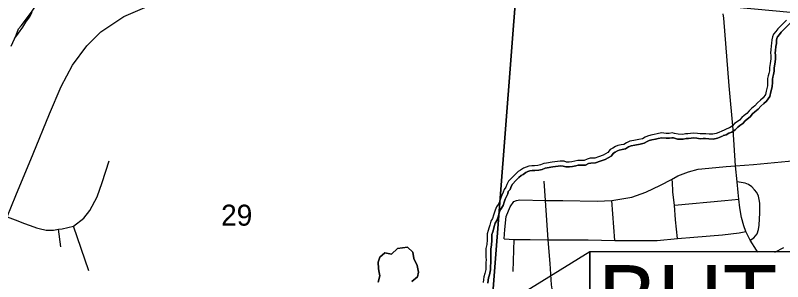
# Model space of a CAD drawing. Extents: x 0 to 34, y 0 to 22.
# Drawn here: x 5.747 to 7.278, y 18.183 to 18.713 of the extents above; entities that cross this region are included whole.
import ezdxf

# ---------------------------------------------------------------- set-up
doc = ezdxf.new("R2010")
doc.units = 0
for name, color, linetype in [('GM_X_City_Street', 7, 'Continuous'), ('GM_X_Corporation', 7, 'Continuous'), ('GM_X_County_Road', 7, 'Continuous'), ('GM_X_Major_River', 7, 'Continuous'), ('GM_X_Minor_Lake', 7, 'Continuous'), ('GM_X_Minor_River', 7, 'Continuous'), ('GM_X_Section_Text', 7, 'Continuous'), ('GM_X_State_Route', 7, 'Continuous'), ('SH_Text', 7, 'Continuous')]:
    doc.layers.add(name, color=color, linetype=linetype)

msp = doc.modelspace()

# ---------------------------------------------------------------- linework, layer by layer
at = {"layer": 'GM_X_City_Street'}
for p, q in [((6.9429, 18.2648), (6.937, 18.344)), ((5.8376, 18.2519), (5.8329, 18.2869)), ((5.8931, 18.2039), (5.8627, 18.293)), ((6.74, 18.2026), (6.7418, 18.2666))]:
    msp.add_line(p, q, dxfattribs=at)
for points in [[(7.1651, 18.4119), (7.1839, 18.4133), (7.2197, 18.416), (7.3591, 18.4293), (7.393, 18.4314), (7.4458, 18.4361), (7.4749, 18.4387), (7.4927, 18.4426), (7.5065, 18.4525), (7.5324, 18.4835), (7.552, 18.5069), (7.5675, 18.5228), (7.5998, 18.5617), (7.6623, 18.6351), (7.7187, 18.6673), (7.7624, 18.6924), (7.7796, 18.7036)], [(5.8031, 18.2862), (5.8085, 18.2851), (5.8228, 18.2854), (5.8329, 18.2869), (5.8399, 18.288), (5.8627, 18.293), (5.8831, 18.309), (5.8957, 18.3246), (5.9099, 18.3515), (5.92, 18.3803), (5.934, 18.4233)], [(6.7415, 18.342), (6.747, 18.3446), (6.7536, 18.3453), (6.8043, 18.3446), (6.8389, 18.3442), (6.9075, 18.3431), (6.937, 18.344), (6.9769, 18.3511), (7.0046, 18.3607), (7.0341, 18.3745), (7.0561, 18.3863), (7.0687, 18.3934), (7.0896, 18.4017), (7.1092, 18.4066), (7.1581, 18.4113), (7.1651, 18.4119)], [(6.8842, 17.9702), (6.8642, 18.0313), (6.8444, 18.0883), (6.8303, 18.1294), (6.8188, 18.1644), (6.8167, 18.1764), (6.8141, 18.2186), (6.8102, 18.2661), (6.8043, 18.3446), (6.802, 18.3827)], [(7.0678, 18.2683), (7.0641, 18.3059), (7.0617, 18.3352), (7.0588, 18.3608), (7.0577, 18.3822), (7.0561, 18.3863)], [(7.2129, 18.2652), (7.2204, 18.2697), (7.2271, 18.2779), (7.2298, 18.2864), (7.2312, 18.2954), (7.2322, 18.3195), (7.2324, 18.3389), (7.2311, 18.3464), (7.2294, 18.3527), (7.2262, 18.3602), (7.2213, 18.3658), (7.2164, 18.3714), (7.2099, 18.3759), (7.2028, 18.379), (7.1871, 18.3813)], [(6.7222, 18.2676), (6.7233, 18.2864), (6.726, 18.3123), (6.7343, 18.3318), (6.7415, 18.342)], [(7.0617, 18.3352), (7.1623, 18.3441), (7.1903, 18.3468)], [(5.7302, 18.3115), (5.7515, 18.3038), (5.7629, 18.2988), (5.7764, 18.2942), (5.7888, 18.2898), (5.7995, 18.2869), (5.8031, 18.2862)], [(6.7222, 18.2676), (6.7418, 18.2666), (6.7737, 18.2667), (6.8102, 18.2661), (6.89, 18.2656), (6.9429, 18.2648), (6.9689, 18.2646), (7.0273, 18.2648), (7.0678, 18.2683), (7.1005, 18.2712), (7.1576, 18.2758), (7.191, 18.2796), (7.2044, 18.2822)]]:
    msp.add_lwpolyline(points, dxfattribs=at)
at = {"layer": 'GM_X_Corporation'}
for points in [[(5.7386, 18.6518), (5.7481, 18.6739), (5.7533, 18.6863), (5.7584, 18.6927), (5.7787, 18.7199), (5.7947, 18.7434), (5.8001, 18.7493), (5.8105, 18.754), (5.8223, 18.758), (5.8345, 18.763), (5.8411, 18.7693), (5.8474, 18.7813), (5.8537, 18.7914), (5.8588, 18.7988), (5.8704, 18.8118), (5.8793, 18.8207), (5.8856, 18.8498), (6.7468, 18.7711), (6.6697, 17.7728), (6.0867, 17.8254), (5.7275, 17.9786)], [(7.7361, 18.0529), (7.7161, 17.6636), (6.6697, 17.7728), (6.7468, 18.7711), (7.7682, 18.6757), (7.7459, 18.2415)]]:
    msp.add_lwpolyline(points, dxfattribs=at)
at = {"layer": 'GM_X_County_Road'}
msp.add_lwpolyline([(5.7302, 18.3115), (5.7474, 18.354), (5.782, 18.437), (5.8148, 18.5169), (5.8385, 18.5715), (5.8605, 18.6142), (5.8893, 18.6526), (5.9172, 18.6802), (5.9634, 18.7111), (6.0575, 18.7524)], dxfattribs=at)
at = {"layer": 'GM_X_Major_River'}
msp.add_lwpolyline([(5.7458, 18.6676), (5.7532, 18.6781), (5.7618, 18.6897), (5.768, 18.6994), (5.7747, 18.71), (5.7802, 18.7197)], dxfattribs=at)
at = {"layer": 'GM_X_Minor_Lake'}
for points in [[(6.5293, 18.2515), (6.5091, 18.2489), (6.4975, 18.2373), (6.4843, 18.2399), (6.4742, 18.2313), (6.4706, 18.2215), (6.4715, 18.2089), (6.4722, 18.2044)], [(6.5381, 18.1825), (6.5493, 18.1922), (6.551, 18.2017), (6.5482, 18.2147), (6.5421, 18.2288), (6.5401, 18.2414), (6.5293, 18.2515)], [(6.4722, 18.2044), (6.4742, 18.1941), (6.4706, 18.1816)]]:
    msp.add_lwpolyline(points, dxfattribs=at)
at = {"layer": 'GM_X_Minor_River'}
for points in [[(7.2857, 18.7039), (7.2679, 18.6861), (7.2641, 18.6812), (7.2595, 18.6755), (7.2573, 18.6702), (7.2561, 18.6648), (7.2558, 18.658), (7.255, 18.6523), (7.2539, 18.6443), (7.2535, 18.6383), (7.2542, 18.6333), (7.2539, 18.6265), (7.2527, 18.617), (7.2516, 18.6094), (7.2512, 18.603), (7.2504, 18.5977), (7.2489, 18.5927), (7.2478, 18.5874), (7.2478, 18.5795), (7.2474, 18.573), (7.2459, 18.5673), (7.2451, 18.5624), (7.2436, 18.5556), (7.2387, 18.5487), (7.2337, 18.5445), (7.2277, 18.5392), (7.2224, 18.5332), (7.2159, 18.5279), (7.211, 18.5233), (7.2064, 18.5176), (7.2011, 18.5138), (7.1962, 18.51), (7.1916, 18.5047), (7.1867, 18.5013), (7.1818, 18.4975), (7.1769, 18.4926), (7.1719, 18.4891), (7.1662, 18.4869), (7.1613, 18.4842), (7.1564, 18.4827)], [(7.2928, 18.6976), (7.275, 18.6798), (7.2715, 18.6753), (7.2677, 18.6706), (7.2663, 18.6673), (7.2655, 18.6636), (7.2652, 18.6571), (7.2644, 18.651), (7.2633, 18.6434), (7.263, 18.6387), (7.2637, 18.6338), (7.2633, 18.6257), (7.2621, 18.6158), (7.261, 18.6085), (7.2606, 18.602), (7.2597, 18.5956), (7.2581, 18.5904), (7.2573, 18.5864), (7.2573, 18.5792), (7.2568, 18.5715), (7.2552, 18.5654), (7.2544, 18.5606), (7.2524, 18.5516), (7.2457, 18.5422), (7.2399, 18.5374), (7.2344, 18.5325), (7.229, 18.5264), (7.2222, 18.5207), (7.2179, 18.5168), (7.213, 18.5107), (7.2068, 18.5062), (7.2028, 18.5031), (7.198, 18.4976), (7.1923, 18.4936), (7.1881, 18.4904), (7.183, 18.4853), (7.1764, 18.4808), (7.1703, 18.4783), (7.165, 18.4754), (7.1592, 18.4736)], [(7.1598, 18.4738), (7.165, 18.4754), (7.1703, 18.4783), (7.1764, 18.4808), (7.183, 18.4853), (7.1881, 18.4904), (7.1923, 18.4936), (7.198, 18.4976), (7.2028, 18.5031), (7.2068, 18.5062), (7.213, 18.5107), (7.2179, 18.5168), (7.2222, 18.5207), (7.229, 18.5264), (7.2344, 18.5325), (7.2399, 18.5374), (7.2457, 18.5422), (7.2524, 18.5516), (7.2544, 18.5606), (7.2552, 18.5654), (7.2568, 18.5715), (7.2573, 18.5792), (7.2573, 18.5864), (7.2581, 18.5904), (7.2597, 18.5956), (7.2606, 18.602), (7.261, 18.6085), (7.2621, 18.6158), (7.2633, 18.6257), (7.2637, 18.6338), (7.263, 18.6387), (7.2633, 18.6434), (7.2644, 18.651), (7.2652, 18.6571), (7.2655, 18.6636), (7.2663, 18.6673), (7.2677, 18.6706), (7.2715, 18.6753), (7.275, 18.6798), (7.2928, 18.6976)], [(7.1564, 18.4827), (7.1507, 18.48), (7.145, 18.4778), (7.1386, 18.4762), (7.1313, 18.4766), (7.1245, 18.477), (7.1192, 18.4774), (7.1135, 18.477), (7.1078, 18.4778), (7.1006, 18.4785), (7.0942, 18.4781), (7.0889, 18.4774), (7.0839, 18.477), (7.0786, 18.4759), (7.0692, 18.4762), (7.0619, 18.4781), (7.057, 18.4789), (7.0513, 18.4781), (7.0456, 18.4778), (7.0362, 18.4789), (7.0271, 18.4774), (7.0217, 18.4759), (7.0145, 18.4747), (7.0081, 18.4724), (7.0032, 18.4702), (6.9979, 18.4675), (6.991, 18.4656), (6.9808, 18.4637), (6.9728, 18.4622), (6.966, 18.4595), (6.9607, 18.4561), (6.9558, 18.4554), (6.9489, 18.4539), (6.944, 18.452), (6.9387, 18.4485), (6.9338, 18.4459), (6.9292, 18.4398), (6.9197, 18.4349), (6.9102, 18.4315), (6.9027, 18.4288), (6.8936, 18.4284), (6.8875, 18.4269), (6.8818, 18.4243), (6.8769, 18.4239), (6.8689, 18.4239), (6.8628, 18.4227), (6.8568, 18.4212), (6.8518, 18.4208), (6.8465, 18.4208), (6.8416, 18.4224), (6.834, 18.4227), (6.8287, 18.422), (6.823, 18.4212), (6.8181, 18.4205), (6.8067, 18.4189), (6.8014, 18.4182), (6.7946, 18.4152), (6.7896, 18.414), (6.7828, 18.4133), (6.7775, 18.4133), (6.7714, 18.4125), (6.7661, 18.411), (6.7608, 18.4087), (6.7547, 18.4045), (6.7498, 18.4019), (6.7449, 18.3966), (6.7384, 18.3909), (6.7309, 18.3825), (6.7274, 18.3764), (6.7255, 18.3711), (6.7218, 18.3662), (6.7202, 18.3609), (6.7172, 18.3548), (6.7153, 18.3499), (6.7134, 18.3438), (6.7115, 18.3385), (6.707, 18.3317), (6.7039, 18.3248), (6.7009, 18.315), (6.6986, 18.3085), (6.6956, 18.3028), (6.6933, 18.2952), (6.6918, 18.2892), (6.6903, 18.2842), (6.6884, 18.2778), (6.6884, 18.2721), (6.688, 18.2656), (6.6872, 18.2565), (6.6857, 18.2489), (6.6857, 18.2368), (6.6857, 18.2315), (6.6861, 18.2262), (6.6857, 18.2205), (6.6853, 18.2137), (6.6853, 18.2068), (6.6834, 18.1985), (6.6815, 18.192), (6.6808, 18.1867), (6.68, 18.181)], [(7.1604, 18.4741), (7.1545, 18.4713), (7.1479, 18.4687), (7.1394, 18.4667), (7.1308, 18.4672), (7.1239, 18.4676), (7.1192, 18.4679), (7.1132, 18.4675), (7.1067, 18.4684), (7.1004, 18.469), (7.0951, 18.4687), (7.0899, 18.468), (7.0853, 18.4676), (7.0794, 18.4664), (7.0677, 18.4668), (7.06, 18.4689), (7.0569, 18.4693), (7.0523, 18.4687), (7.0454, 18.4683), (7.0364, 18.4693), (7.0291, 18.4681), (7.0238, 18.4666), (7.0169, 18.4655), (7.0117, 18.4637), (7.0073, 18.4616), (7.0013, 18.4586), (6.9932, 18.4564), (6.9825, 18.4544), (6.9754, 18.4531), (6.9703, 18.4511), (6.9641, 18.4471), (6.9575, 18.4461), (6.9517, 18.4448), (6.9483, 18.4435), (6.9435, 18.4404), (6.9401, 18.4385), (6.9355, 18.4324), (6.9235, 18.4262), (6.9134, 18.4225), (6.9045, 18.4194), (6.8949, 18.419), (6.8907, 18.418), (6.8842, 18.415), (6.8772, 18.4144), (6.8698, 18.4144), (6.8649, 18.4135), (6.8583, 18.4118), (6.8522, 18.4114), (6.8451, 18.4114), (6.8399, 18.413), (6.8344, 18.4132), (6.83, 18.4126), (6.8244, 18.4119), (6.8194, 18.4111), (6.808, 18.4096), (6.804, 18.409), (6.7976, 18.4061), (6.7912, 18.4047), (6.7833, 18.4038), (6.7781, 18.4038), (6.7733, 18.4032), (6.7693, 18.402), (6.7654, 18.4004), (6.7597, 18.3964), (6.7557, 18.3943), (6.7515, 18.3898), (6.7451, 18.3841), (6.7386, 18.3769), (6.7361, 18.3725), (6.734, 18.3665), (6.7304, 18.3619), (6.7291, 18.3574), (6.7259, 18.351), (6.7243, 18.3468), (6.7224, 18.3408), (6.72, 18.3342), (6.7153, 18.3271), (6.7128, 18.3215), (6.7099, 18.312), (6.7073, 18.3047), (6.7044, 18.2992), (6.7024, 18.2927), (6.7009, 18.2866), (6.6993, 18.2815), (6.6978, 18.2764), (6.6978, 18.2718), (6.6974, 18.265), (6.6966, 18.2552), (6.6952, 18.248), (6.6952, 18.2368), (6.6952, 18.2318), (6.6956, 18.2262), (6.6952, 18.2199), (6.6948, 18.2134), (6.6948, 18.2058), (6.6926, 18.1961), (6.6908, 18.19), (6.6902, 18.1854), (6.6894, 18.1794)], [(6.6894, 18.1794), (6.6902, 18.1854), (6.6908, 18.19), (6.6926, 18.1961), (6.6948, 18.2058), (6.6948, 18.2134), (6.6952, 18.2199), (6.6956, 18.2262), (6.6952, 18.2318), (6.6952, 18.2368), (6.6952, 18.248), (6.6966, 18.2552), (6.6974, 18.265), (6.6978, 18.2718), (6.6978, 18.2764), (6.6993, 18.2815), (6.7009, 18.2866), (6.7024, 18.2927), (6.7044, 18.2992), (6.7073, 18.3047), (6.7099, 18.312), (6.7128, 18.3215), (6.7153, 18.3271), (6.72, 18.3342), (6.7224, 18.3408), (6.7243, 18.3468), (6.7259, 18.351), (6.7291, 18.3574), (6.7304, 18.3619), (6.734, 18.3665), (6.7361, 18.3725), (6.7386, 18.3769), (6.7451, 18.3841), (6.7515, 18.3898), (6.7557, 18.3943), (6.7597, 18.3964), (6.7654, 18.4004), (6.7693, 18.402), (6.7733, 18.4032), (6.7781, 18.4038), (6.7833, 18.4038), (6.7912, 18.4047), (6.7976, 18.4061), (6.804, 18.409), (6.808, 18.4096), (6.8194, 18.4111), (6.8244, 18.4119), (6.83, 18.4126), (6.8344, 18.4132), (6.8399, 18.413), (6.8451, 18.4114), (6.8522, 18.4114), (6.8583, 18.4118), (6.8649, 18.4135), (6.8698, 18.4144), (6.8772, 18.4144), (6.8842, 18.415), (6.8907, 18.418), (6.8949, 18.419), (6.9045, 18.4194), (6.9134, 18.4225), (6.9235, 18.4262), (6.9355, 18.4324), (6.9401, 18.4385), (6.9435, 18.4404), (6.9483, 18.4435), (6.9517, 18.4448), (6.9575, 18.4461), (6.9641, 18.4471), (6.9703, 18.4511), (6.9754, 18.4531), (6.9825, 18.4544), (6.9932, 18.4564), (7.0013, 18.4586), (7.0073, 18.4616), (7.0117, 18.4637), (7.0169, 18.4655), (7.0238, 18.4666), (7.0291, 18.4681), (7.0364, 18.4693), (7.0454, 18.4683), (7.0523, 18.4687), (7.0569, 18.4693), (7.06, 18.4689), (7.0677, 18.4668), (7.0794, 18.4664), (7.0853, 18.4676), (7.0899, 18.468), (7.0951, 18.4687), (7.1004, 18.469), (7.1067, 18.4684), (7.1132, 18.4675), (7.1192, 18.4679), (7.1239, 18.4676), (7.1308, 18.4672), (7.1394, 18.4667), (7.1479, 18.4687), (7.1545, 18.4713), (7.1598, 18.4738)], [(6.4722, 18.2044), (6.4715, 18.2089), (6.4706, 18.2215), (6.4742, 18.2313), (6.4843, 18.2399), (6.4975, 18.2373), (6.5091, 18.2489), (6.5293, 18.2515)], [(6.5293, 18.2515), (6.5401, 18.2414), (6.5421, 18.2288), (6.5482, 18.2147), (6.551, 18.2017), (6.5493, 18.1922), (6.5381, 18.1825)], [(6.4706, 18.1816), (6.4742, 18.1941), (6.4722, 18.2044)]]:
    msp.add_lwpolyline(points, dxfattribs=at)
at = {"layer": 'GM_X_State_Route'}
for points in [[(7.2285, 18.2415), (7.2258, 18.2453), (7.2129, 18.2652), (7.2044, 18.2822), (7.2003, 18.2939), (7.1955, 18.3107), (7.1922, 18.3294), (7.1903, 18.3468), (7.1892, 18.3601), (7.1871, 18.3813), (7.1839, 18.4133), (7.1788, 18.486), (7.1712, 18.5731), (7.1602, 18.7074), (7.1594, 18.7164)], [(7.2619, 18.2415), (7.2804, 18.2508)]]:
    msp.add_lwpolyline(points, dxfattribs=at)
at = {"layer": 'SH_Text'}
for p, q in [((6.8929, 18.2419), (5.758, 17.5432)), ((6.8929, 18.0533), (6.8929, 18.2419))]:
    msp.add_line(p, q, dxfattribs=at)
msp.add_lwpolyline([(8.27, 18.2419), (6.8929, 18.2419), (6.8929, 18.0533), (8.27, 18.0533)], close=True, dxfattribs=at)

# ---------------------------------------------------------------- texts
at = {"layer": 'GM_X_Section_Text'}
msp.add_text('29', height=0.04186, rotation=0, dxfattribs=at).set_placement((6.1573, 18.2941))
at = {"layer": 'SH_Text'}
msp.add_text('BUT-122-0650R', height=0.133892, dxfattribs=at).set_placement((6.909, 18.0817))

doc.saveas('drawing.dxf')
